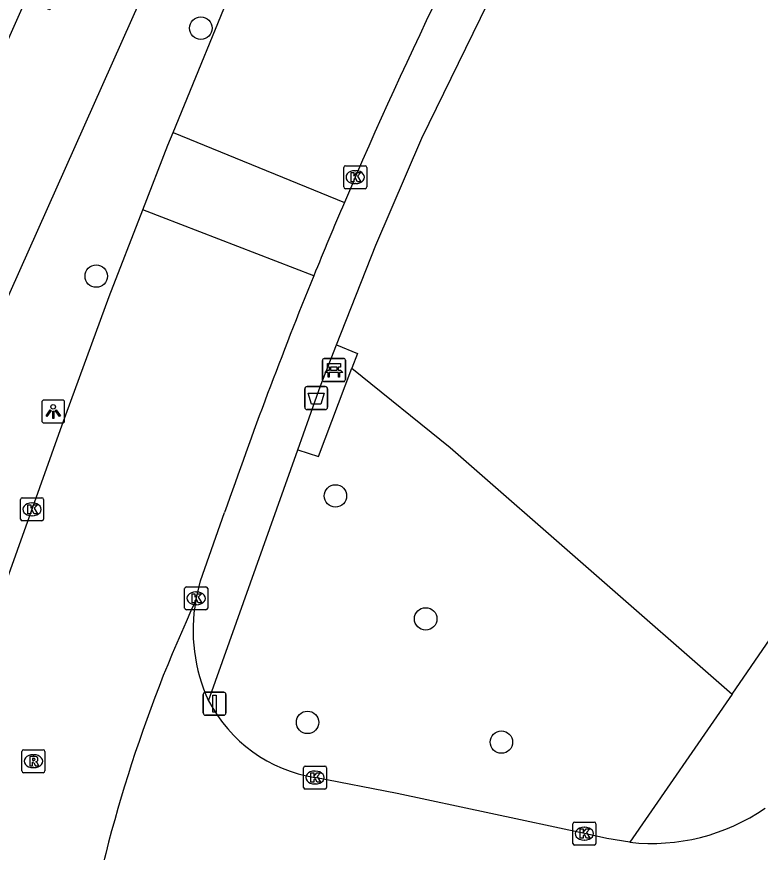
# Model space of a CAD drawing. Extents: x 160026 to 161302, y 384757 to 385701.
# Drawn here: x 160195.38 to 160227.71, y 385398.42 to 385434.76 of the extents above; entities that cross this region are included whole.
import ezdxf

# ---------------------------------------------------------------- set-up
doc = ezdxf.new("R2010")
doc.units = 0
for name, color, linetype in [('IMGEO_Afsluitpaal', 7, 'Continuous'), ('IMGEO_Afvalbak', 7, 'Continuous'), ('IMGEO_Bank', 7, 'Continuous'), ('IMGEO_Boom', 7, 'Continuous'), ('IMGEO_Groenvoorziening', 7, 'Continuous'), ('IMGEO_Kolk', 7, 'Continuous'), ('IMGEO_Lichtpunt', 7, 'Continuous'), ('IMGEO_Pand', 7, 'Continuous'), ('IMGEO_Rijbaan_lokaal_gesloten', 7, 'Continuous'), ('IMGEO_Rijbaan_lokaal_open', 7, 'Continuous'), ('IMGEO_Rioolput', 7, 'Continuous'), ('IMGEO_Voetpad_open', 7, 'Continuous')]:
    doc.layers.add(name, color=color, linetype=linetype)

msp = doc.modelspace()

# ---------------------------------------------------------------- linework, layer by layer
at = {"layer": 'IMGEO_Afsluitpaal'}
for p, q in [((160203.489, 385404.484), (160203.489, 385405.284)), ((160203.489, 385405.284), (160203.489, 385404.484)), ((160203.589, 385405.384), (160204.379, 385405.384)), ((160204.379, 385405.384), (160203.589, 385405.384)), ((160204.479, 385405.284), (160204.479, 385404.484)), ((160204.479, 385404.484), (160204.479, 385405.284)), ((160204.379, 385404.384), (160203.589, 385404.384)), ((160203.589, 385404.384), (160204.379, 385404.384))]:
    msp.add_line(p, q, dxfattribs=at)
msp.add_lwpolyline([(160203.909, 385405.259), (160204.059, 385405.259), (160204.059, 385404.509), (160203.909, 385404.509), (160203.909, 385405.259)], dxfattribs=at)
for centre, start, end in [((160203.589, 385405.284), 90, 180), ((160203.589, 385405.284), 90, 180), ((160204.379, 385405.284), 0, 90), ((160204.379, 385405.284), 360, 90), ((160203.589, 385404.484), 180, 270), ((160203.589, 385404.484), 180, 270), ((160204.379, 385404.484), 270, 0), ((160204.379, 385404.484), 270, 0)]:
    msp.add_arc(centre, 0.1, start, end, dxfattribs=at)
at = {"layer": 'IMGEO_Afvalbak'}
for p, q in [((160207.905, 385417.774), (160207.905, 385418.574)), ((160207.905, 385418.574), (160207.905, 385417.774)), ((160208.005, 385418.674), (160208.795, 385418.674)), ((160208.795, 385418.674), (160208.005, 385418.674)), ((160208.895, 385418.574), (160208.895, 385417.774)), ((160208.895, 385417.774), (160208.895, 385418.574)), ((160208.795, 385417.674), (160208.005, 385417.674)), ((160208.005, 385417.674), (160208.795, 385417.674))]:
    msp.add_line(p, q, dxfattribs=at)
msp.add_lwpolyline([(160208.048, 385418.388), (160208.752, 385418.388), (160208.603, 385417.918), (160208.197, 385417.918), (160208.048, 385418.388)], dxfattribs=at)
for centre, start, end in [((160208.005, 385418.574), 90, 180), ((160208.005, 385418.574), 90, 180), ((160208.795, 385418.574), 0, 90), ((160208.795, 385418.574), 360, 90), ((160208.005, 385417.774), 180, 270), ((160208.005, 385417.774), 180, 270), ((160208.795, 385417.774), 270, 0), ((160208.795, 385417.774), 270, 0)]:
    msp.add_arc(centre, 0.1, start, end, dxfattribs=at)
at = {"layer": 'IMGEO_Bank'}
for p, q in [((160208.672, 385418.971), (160208.672, 385419.812)), ((160208.672, 385419.812), (160208.672, 385418.971)), ((160208.747, 385419.896), (160209.588, 385419.896)), ((160209.588, 385419.896), (160208.747, 385419.896)), ((160209.672, 385419.821), (160209.672, 385418.98)), ((160209.672, 385418.98), (160209.672, 385419.821)), ((160209.369, 385419.294), (160208.976, 385419.294)), ((160208.981, 385419.402), (160208.981, 385419.508)), ((160209.025, 385419.508), (160209.025, 385419.402)), ((160209.313, 385419.514), (160209.031, 385419.514)), ((160209.031, 385419.396), (160209.313, 385419.396)), ((160209.319, 385419.402), (160209.319, 385419.508)), ((160209.363, 385419.508), (160209.363, 385419.402)), ((160209.597, 385418.896), (160208.756, 385418.896)), ((160208.756, 385418.896), (160209.597, 385418.896))]:
    msp.add_line(p, q, dxfattribs=at)
for points in [[(160208.975, 385419.514), (160208.889, 385419.514), (160208.889, 385419.675), (160209.452, 385419.675), (160209.452, 385419.514), (160209.369, 385419.514)], [(160208.919, 385419.294), (160208.777, 385419.294), (160208.889, 385419.396), (160208.975, 385419.396)], [(160208.969, 385419.287), (160208.969, 385419.08), (160208.926, 385419.08), (160208.926, 385419.287)], [(160209.369, 385419.396), (160209.452, 385419.396), (160209.564, 385419.294), (160209.425, 385419.294)], [(160209.419, 385419.287), (160209.419, 385419.08), (160209.375, 385419.08), (160209.375, 385419.287)]]:
    msp.add_lwpolyline(points, dxfattribs=at)
for centre, radius, start, end in [((160208.75, 385419.818), 0.0779, 92.4484, 184.2845), ((160208.75, 385419.818), 0.0779, 92.4484, 184.2845), ((160209.594, 385419.818), 0.0779, 2.4484, 94.2845), ((160209.594, 385419.818), 0.0779, 2.4484, 94.2845), ((160208.919, 385419.287), 0.00671, 2.8957, 87.1043), ((160208.976, 385419.287), 0.00671, 92.8957, 177.1043), ((160208.974, 385419.507), 0.00671, 2.8957, 87.1043), ((160208.974, 385419.403), 0.00671, 272.8957, 357.1043), ((160209.031, 385419.507), 0.00671, 92.8957, 177.1043), ((160209.031, 385419.403), 0.00671, 182.8957, 267.1043), ((160209.313, 385419.507), 0.00671, 2.8957, 87.1043), ((160209.313, 385419.403), 0.00671, 272.8957, 357.1043), ((160209.37, 385419.507), 0.00671, 92.8957, 177.1043), ((160209.37, 385419.403), 0.00671, 182.8957, 267.1043), ((160209.368, 385419.287), 0.00671, 2.8957, 87.1043), ((160209.425, 385419.287), 0.00671, 92.8957, 177.1043), ((160208.75, 385418.974), 0.0779, 182.4484, 274.2845), ((160208.75, 385418.974), 0.0779, 182.4484, 274.2845), ((160209.594, 385418.974), 0.0779, 272.4484, 4.2845), ((160209.594, 385418.974), 0.0779, 272.4484, 4.2845)]:
    msp.add_arc(centre, radius, start, end, dxfattribs=at)
at = {"layer": 'IMGEO_Boom'}
for centre in [(160203.383, 385434.267), (160198.838, 385423.482), (160209.237, 385413.919), (160213.163, 385408.571), (160208.028, 385404.072), (160216.455, 385403.215)]:
    msp.add_circle(centre, 0.489, dxfattribs=at)
at = {"layer": 'IMGEO_Groenvoorziening'}
msp.add_lwpolyline([(160209.954, 385419.471), (160214.228, 385416.022), (160226.49, 385405.305)], dxfattribs=at)
at = {"layer": 'IMGEO_Kolk'}
for p, q in [((160209.599, 385427.357), (160209.599, 385428.209)), ((160209.674, 385428.283), (160210.526, 385428.283)), ((160210.087, 385428.063), (160210.112, 385428.063)), ((160210.6, 385428.209), (160210.6, 385427.357)), ((160210.526, 385427.283), (160209.674, 385427.283)), ((160210.11, 385427.503), (160210.085, 385427.503)), ((160195.544, 385412.912), (160195.544, 385413.764)), ((160195.619, 385413.838), (160196.471, 385413.838)), ((160196.545, 385413.764), (160196.545, 385412.912)), ((160196.032, 385413.618), (160196.057, 385413.618)), ((160196.055, 385413.058), (160196.03, 385413.058)), ((160196.471, 385412.838), (160195.619, 385412.838)), ((160202.682, 385409.04), (160202.682, 385409.892)), ((160202.757, 385409.966), (160203.609, 385409.966)), ((160203.683, 385409.892), (160203.683, 385409.04)), ((160203.17, 385409.746), (160203.195, 385409.746)), ((160203.193, 385409.186), (160203.168, 385409.186)), ((160203.609, 385408.966), (160202.757, 385408.966)), ((160207.926, 385402.172), (160208.778, 385402.172)), ((160207.851, 385401.246), (160207.851, 385402.098)), ((160208.339, 385401.952), (160208.364, 385401.952)), ((160208.852, 385402.098), (160208.852, 385401.246)), ((160208.778, 385401.172), (160207.926, 385401.172)), ((160208.362, 385401.392), (160208.337, 385401.392)), ((160219.563, 385398.808), (160219.563, 385399.66)), ((160219.638, 385399.734), (160220.49, 385399.734)), ((160220.564, 385399.66), (160220.564, 385398.808)), ((160220.051, 385399.514), (160220.076, 385399.514)), ((160220.074, 385398.954), (160220.049, 385398.954)), ((160220.49, 385398.734), (160219.638, 385398.734))]:
    msp.add_line(p, q, dxfattribs=at)
for points in [[(160209.599, 385427.357), (160209.599, 385428.209)], [(160209.674, 385428.283), (160210.526, 385428.283)], [(160209.92, 385427.983), (160210.043, 385427.983), (160210.043, 385427.832), (160210.173, 385427.983), (160210.337, 385427.983), (160210.191, 385427.832), (160210.344, 385427.583), (160210.192, 385427.583), (160210.107, 385427.747), (160210.043, 385427.68), (160210.043, 385427.583), (160209.92, 385427.583), (160209.92, 385427.983)], [(160210.6, 385428.209), (160210.6, 385427.357)], [(160210.526, 385427.283), (160209.674, 385427.283)], [(160195.544, 385412.912), (160195.544, 385413.764)], [(160195.619, 385413.838), (160196.471, 385413.838)], [(160196.545, 385413.764), (160196.545, 385412.912)], [(160195.865, 385413.538), (160195.988, 385413.538), (160195.988, 385413.387), (160196.118, 385413.538), (160196.282, 385413.538), (160196.136, 385413.387), (160196.289, 385413.138), (160196.137, 385413.138), (160196.052, 385413.302), (160195.988, 385413.235), (160195.988, 385413.138), (160195.865, 385413.138), (160195.865, 385413.538)], [(160196.471, 385412.838), (160195.619, 385412.838)], [(160202.682, 385409.04), (160202.682, 385409.892)], [(160202.757, 385409.966), (160203.609, 385409.966)], [(160203.683, 385409.892), (160203.683, 385409.04)], [(160203.003, 385409.666), (160203.126, 385409.666), (160203.126, 385409.515), (160203.256, 385409.666), (160203.42, 385409.666), (160203.274, 385409.515), (160203.427, 385409.266), (160203.275, 385409.266), (160203.19, 385409.43), (160203.126, 385409.363), (160203.126, 385409.266), (160203.003, 385409.266), (160203.003, 385409.666)], [(160203.609, 385408.966), (160202.757, 385408.966)], [(160207.926, 385402.172), (160208.778, 385402.172)], [(160207.851, 385401.246), (160207.851, 385402.098)], [(160208.172, 385401.872), (160208.295, 385401.872), (160208.295, 385401.721), (160208.425, 385401.872), (160208.589, 385401.872), (160208.443, 385401.721), (160208.596, 385401.472), (160208.444, 385401.472), (160208.359, 385401.636), (160208.295, 385401.569), (160208.295, 385401.472), (160208.172, 385401.472), (160208.172, 385401.872)], [(160208.852, 385402.098), (160208.852, 385401.246)], [(160208.778, 385401.172), (160207.926, 385401.172)], [(160219.563, 385398.808), (160219.563, 385399.66)], [(160219.638, 385399.734), (160220.49, 385399.734)], [(160220.564, 385399.66), (160220.564, 385398.808)], [(160219.884, 385399.434), (160220.007, 385399.434), (160220.007, 385399.283), (160220.137, 385399.434), (160220.301, 385399.434), (160220.155, 385399.283), (160220.308, 385399.034), (160220.156, 385399.034), (160220.071, 385399.198), (160220.007, 385399.131), (160220.007, 385399.034), (160219.884, 385399.034), (160219.884, 385399.434)], [(160220.49, 385398.734), (160219.638, 385398.734)]]:
    msp.add_lwpolyline(points, dxfattribs=at)
for centre, start, end in [((160209.676, 385428.207), 91.552, 178.448), ((160209.676, 385428.207), 91.552, 178.448), ((160210.524, 385428.207), 1.552, 88.448), ((160210.524, 385428.207), 1.552, 88.448), ((160209.676, 385427.359), 181.552, 268.448), ((160209.676, 385427.359), 181.552, 268.448), ((160210.524, 385427.359), 271.552, 358.448), ((160210.524, 385427.359), 271.552, 358.448), ((160195.621, 385413.762), 91.552, 178.448), ((160195.621, 385413.762), 91.552, 178.448), ((160196.469, 385413.762), 1.552, 88.448), ((160196.469, 385413.762), 1.552, 88.448), ((160195.621, 385412.914), 181.552, 268.448), ((160195.621, 385412.914), 181.552, 268.448), ((160196.469, 385412.914), 271.552, 358.448), ((160196.469, 385412.914), 271.552, 358.448), ((160202.759, 385409.89), 91.552, 178.448), ((160202.759, 385409.89), 91.552, 178.448), ((160203.607, 385409.89), 1.552, 88.448), ((160203.607, 385409.89), 1.552, 88.448), ((160202.759, 385409.042), 181.552, 268.448), ((160202.759, 385409.042), 181.552, 268.448), ((160203.607, 385409.042), 271.552, 358.448), ((160203.607, 385409.042), 271.552, 358.448), ((160207.928, 385402.096), 91.552, 178.448), ((160207.928, 385402.096), 91.552, 178.448), ((160208.776, 385402.096), 1.552, 88.448), ((160208.776, 385402.096), 1.552, 88.448), ((160207.928, 385401.248), 181.552, 268.448), ((160207.928, 385401.248), 181.552, 268.448), ((160208.776, 385401.248), 271.552, 358.448), ((160208.776, 385401.248), 271.552, 358.448), ((160219.64, 385399.658), 91.552, 178.448), ((160219.64, 385399.658), 91.552, 178.448), ((160220.488, 385399.658), 1.552, 88.448), ((160220.488, 385399.658), 1.552, 88.448), ((160219.64, 385398.81), 181.552, 268.448), ((160219.64, 385398.81), 181.552, 268.448), ((160220.488, 385398.81), 271.552, 358.448), ((160220.488, 385398.81), 271.552, 358.448)]:
    msp.add_arc(centre, 0.0765, start, end, dxfattribs=at)
for centre, major_axis, ratio, start_param, end_param in [((160210.086, 385427.783), (-0.387, 0.002), 0.722429, 4.712389, 7.853982), ((160210.111, 385427.783), (-0.39, 0.002), 0.717154, 1.570796, 4.712389), ((160196.031, 385413.338), (-0.387, 0.002), 0.722429, 4.712389, 7.853982), ((160196.056, 385413.338), (-0.39, 0.002), 0.717154, 1.570796, 4.712389), ((160203.169, 385409.466), (-0.387, 0.002), 0.722429, 4.712389, 7.853982), ((160203.194, 385409.466), (-0.39, 0.002), 0.717154, 1.570796, 4.712389), ((160208.338, 385401.672), (-0.387, 0.002), 0.722429, 4.712389, 7.853982), ((160208.363, 385401.672), (-0.39, 0.002), 0.717154, 1.570796, 4.712389), ((160220.05, 385399.234), (-0.387, 0.002), 0.722429, 4.712389, 7.853982), ((160220.075, 385399.234), (-0.39, 0.002), 0.717154, 1.570796, 4.712389)]:
    msp.add_ellipse(centre, major_axis=major_axis, ratio=ratio, start_param=start_param, end_param=end_param, dxfattribs=at)
at = {"layer": 'IMGEO_Lichtpunt'}
for p, q in [((160196.466, 385417.996), (160196.466, 385417.189)), ((160196.466, 385417.996), (160196.466, 385417.189)), ((160197.368, 385418.091), (160196.56, 385418.091)), ((160197.368, 385418.091), (160196.56, 385418.091)), ((160197.462, 385417.189), (160197.462, 385417.996)), ((160197.462, 385417.189), (160197.462, 385417.996)), ((160196.56, 385417.095), (160197.368, 385417.095)), ((160196.56, 385417.095), (160197.368, 385417.095))]:
    msp.add_line(p, q, dxfattribs=at)
for points in [[(160196.84, 385417.66), (160196.879, 385417.632), (160196.691, 385417.37), (160196.653, 385417.397), (160196.84, 385417.66)], [(160196.942, 385417.612), (160196.989, 385417.612), (160196.989, 385417.29), (160196.942, 385417.29), (160196.942, 385417.612)], [(160197.052, 385417.632), (160197.09, 385417.659), (160197.277, 385417.397), (160197.238, 385417.369), (160197.052, 385417.632)]]:
    msp.add_lwpolyline(points, dxfattribs=at)
msp.add_circle((160196.965, 385417.794), 0.0994, dxfattribs=at)
for centre, start, end in [((160196.56, 385417.996), 90, 180), ((160196.56, 385417.996), 90, 180), ((160197.368, 385417.996), 0, 90), ((160197.368, 385417.996), 0, 90), ((160196.56, 385417.189), 180, 270), ((160196.56, 385417.189), 180, 270), ((160197.368, 385417.189), 270, 0), ((160197.368, 385417.189), 270, 360)]:
    msp.add_arc(centre, 0.0946, start, end, dxfattribs=at)
at = {"layer": 'IMGEO_Pand'}
msp.add_lwpolyline([(160185.543, 385435.246), (160190.285, 385445.923), (160198.736, 385442.169), (160196.832, 385437.882), (160197.864, 385437.424), (160196.815, 385435.064), (160195.773, 385435.527), (160193.983, 385431.497)], dxfattribs=at)
at = {"layer": 'IMGEO_Rijbaan_lokaal_gesloten'}
for points in [[(160202.176, 385429.732), (160205.006, 385436.649)], [(160189.874, 385394.863), (160191.092, 385398.845), (160192.879, 385404.209), (160194.963, 385410.293), (160197.353, 385417.008), (160199.399, 385422.593), (160200.861, 385426.368)], [(160203.166, 385409.378), (160203.372, 385410.226), (160204.42, 385413.2)]]:
    msp.add_lwpolyline(points, dxfattribs=at)
for centre, radius, start, end in [((160401.739, 385344.741), 208.859, 151.05207, 156.9001), ((160402.292, 385344.552), 209.442, 157.85881, 160.86686), ((160259.622, 385383.104), 62.271, 155.04299, 170.03437)]:
    msp.add_arc(centre, radius, start, end, dxfattribs=at)
at = {"layer": 'IMGEO_Rijbaan_lokaal_open'}
for points in [[(160200.861, 385426.368), (160201.95, 385429.18), (160202.176, 385429.732)], [(160202.176, 385429.732), (160209.626, 385426.684)], [(160208.295, 385423.489), (160200.861, 385426.368)], [(160222.043, 385398.86), (160221.042, 385399.018), (160220.063, 385399.232), (160211.926, 385400.985), (160208.348, 385401.672)]]:
    msp.add_lwpolyline(points, dxfattribs=at)
for centre, radius, start, end in [((160407.519, 385342.369), 215.106, 156.92299, 157.84492), ((160210.39, 385408.073), 7.341, 169.7581, 204.6501), ((160209.377, 385407.978), 6.39, 207.6704, 260.7338), ((160223.001, 385407.459), 8.653, 263.6429, 304.6451)]:
    msp.add_arc(centre, radius, start, end, dxfattribs=at)
at = {"layer": 'IMGEO_Rioolput'}
for p, q in [((160195.68, 385402.883), (160196.532, 385402.883)), ((160195.605, 385401.957), (160195.605, 385402.809)), ((160196.093, 385402.663), (160196.118, 385402.663)), ((160196.606, 385402.809), (160196.606, 385401.957)), ((160196.532, 385401.883), (160195.68, 385401.883)), ((160196.116, 385402.103), (160196.091, 385402.103))]:
    msp.add_line(p, q, dxfattribs=at)
for points in [[(160195.68, 385402.883), (160196.532, 385402.883)], [(160195.605, 385401.957), (160195.605, 385402.809)], [(160196.194, 385402.581), (160195.942, 385402.583), (160195.942, 385402.183)], [(160196.12, 385402.502), (160196.066, 385402.502), (160196.066, 385402.421)], [(160196.606, 385402.809), (160196.606, 385401.957)], [(160195.942, 385402.183), (160196.066, 385402.183), (160196.066, 385402.345), (160196.077, 385402.345)], [(160196.066, 385402.421), (160196.118, 385402.421)], [(160196.124, 385402.316), (160196.195, 385402.183), (160196.335, 385402.183), (160196.27, 385402.309)], [(160196.532, 385401.883), (160195.68, 385401.883)]]:
    msp.add_lwpolyline(points, dxfattribs=at)
for centre, radius, start, end in [((160195.682, 385402.807), 0.0765, 91.552, 178.448), ((160195.682, 385402.807), 0.0765, 91.552, 178.448), ((160196.53, 385402.807), 0.0765, 1.552, 88.448), ((160196.53, 385402.807), 0.0765, 1.552, 88.448), ((160196.126, 385402.406), 0.0964, 77.0061, 93.1865), ((160196.14, 385402.463), 0.0378, 276.6634, 79.6772), ((160196.193, 385402.471), 0.109, 350.3612, 89.416), ((160196.076, 385402.292), 0.0533, 26.0293, 88.6989), ((160196.102, 385402.61), 0.19, 274.7715, 282.9687), ((160196.191, 385402.471), 0.112, 277.5842, 350.9817), ((160196.175, 385402.256), 0.108, 29.5134, 73.7905), ((160195.682, 385401.959), 0.0765, 181.552, 268.448), ((160195.682, 385401.959), 0.0765, 181.552, 268.448), ((160196.53, 385401.959), 0.0765, 271.552, 358.448), ((160196.53, 385401.959), 0.0765, 271.552, 358.448)]:
    msp.add_arc(centre, radius, start, end, dxfattribs=at)
for centre, major_axis, ratio, start_param, end_param in [((160196.092, 385402.383), (-0.387, 0.002), 0.722429, 4.712389, 7.853982), ((160196.117, 385402.383), (-0.39, 0.002), 0.717154, 1.570796, 4.712389)]:
    msp.add_ellipse(centre, major_axis=major_axis, ratio=ratio, start_param=start_param, end_param=end_param, dxfattribs=at)
at = {"layer": 'IMGEO_Voetpad_open'}
for points in [[(160209.287, 385420.485), (160210.991, 385424.828), (160212.991, 385429.483), (160218.738, 385441.239), (160224.032, 385450.925)], [(160202.358, 385439.094), (160183.335, 385396.478)], [(160207.599, 385415.921), (160208.588, 385418.702), (160209.287, 385420.485)], [(160209.287, 385420.485), (160210.198, 385420.12), (160209.954, 385419.471)], [(160207.599, 385415.921), (160208.508, 385415.63), (160209.954, 385419.471)], [(160203.718, 385405.011), (160207.599, 385415.921)], [(160226.49, 385405.305), (160228.145, 385407.705)], [(160226.49, 385405.305), (160222.043, 385398.86)]]:
    msp.add_lwpolyline(points, dxfattribs=at)

doc.saveas('drawing.dxf')
